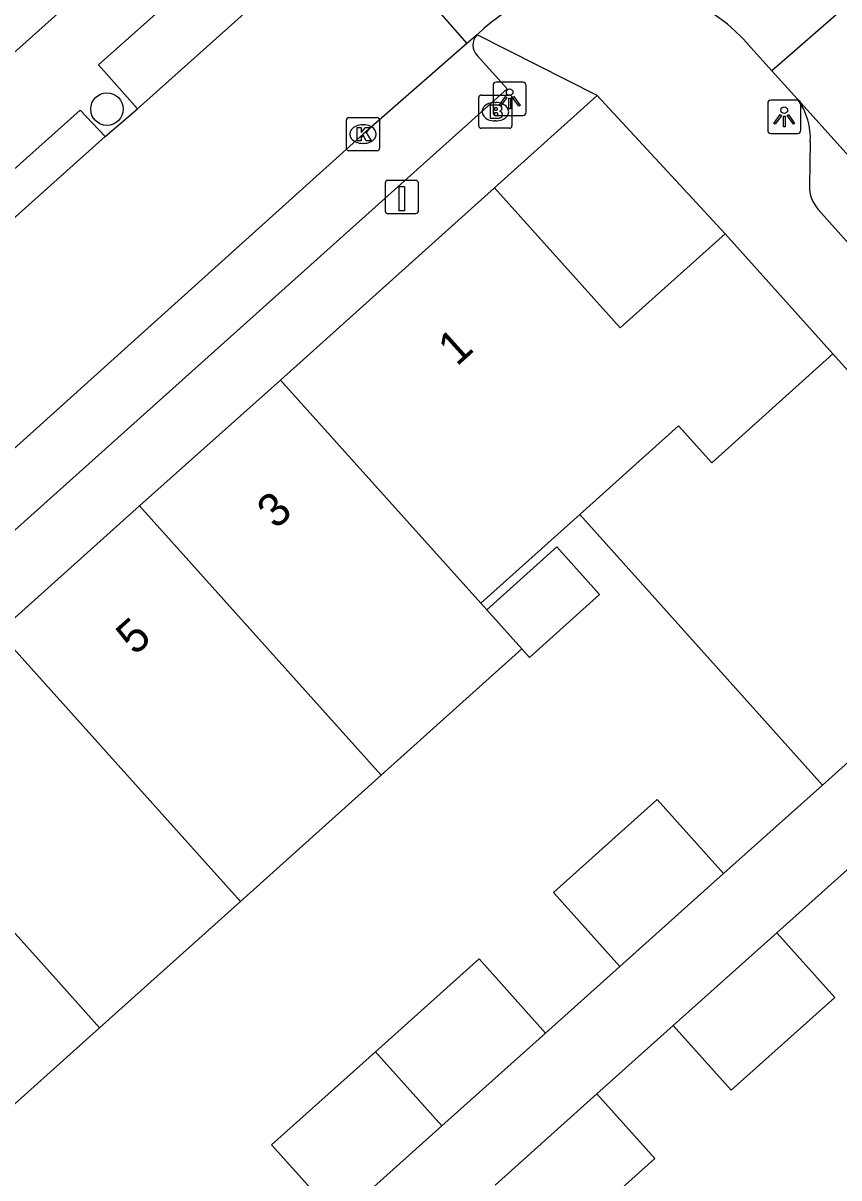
# Model space of a CAD drawing. Extents: x 162172 to 163187, y 382874 to 383684.
# Drawn here: x 162857.41 to 162881.99, y 383565.72 to 383600.52 of the extents above; entities that cross this region are included whole.
import ezdxf

# ---------------------------------------------------------------- set-up
doc = ezdxf.new("R2010")
doc.units = 0
for name, color, linetype in [('IMGEO_Boom', 7, 'Continuous'), ('IMGEO_Brandkraan', 7, 'Continuous'), ('IMGEO_Kolk', 7, 'Continuous'), ('IMGEO_Laadpaal', 7, 'Continuous'), ('IMGEO_Lichtpunt', 7, 'Continuous'), ('IMGEO_Muur', 7, 'Continuous'), ('IMGEO_Pand', 7, 'Continuous'), ('IMGEO_Pand_nummerreeks', 7, 'Continuous'), ('IMGEO_Rijbaan_lokaal_open', 7, 'Continuous'), ('IMGEO_Voetpad_open', 7, 'Continuous')]:
    doc.layers.add(name, color=color, linetype=linetype)

msp = doc.modelspace()

# ---------------------------------------------------------------- linework, layer by layer
at = {"layer": 'IMGEO_Boom'}
msp.add_circle((162859.932, 383597.928), 0.489, dxfattribs=at)
at = {"layer": 'IMGEO_Brandkraan'}
for p, q in [((162871.138, 383597.425), (162871.138, 383598.277)), ((162871.213, 383598.351), (162872.065, 383598.351)), ((162872.139, 383598.277), (162872.139, 383597.425)), ((162871.626, 383598.131), (162871.651, 383598.131)), ((162871.649, 383597.571), (162871.624, 383597.571)), ((162872.065, 383597.351), (162871.213, 383597.351))]:
    msp.add_line(p, q, dxfattribs=at)
for points in [[(162871.138, 383597.425), (162871.138, 383598.277)], [(162871.213, 383598.351), (162872.065, 383598.351)], [(162872.139, 383598.277), (162872.139, 383597.425)], [(162871.486, 383598.051), (162871.486, 383597.651), (162871.699, 383597.651)], [(162871.717, 383598.051), (162871.486, 383598.051)], [(162871.665, 383597.97), (162871.611, 383597.97), (162871.611, 383597.894)], [(162871.611, 383597.894), (162871.664, 383597.894)], [(162871.673, 383597.818), (162871.611, 383597.818), (162871.611, 383597.737)], [(162871.611, 383597.737), (162871.673, 383597.737)], [(162872.065, 383597.351), (162871.213, 383597.351)]]:
    msp.add_lwpolyline(points, dxfattribs=at)
for centre, radius, start, end in [((162871.215, 383598.275), 0.0765, 91.552, 178.448), ((162871.215, 383598.275), 0.0765, 91.552, 178.448), ((162872.063, 383598.275), 0.0765, 1.552, 88.448), ((162872.063, 383598.275), 0.0765, 1.552, 88.448), ((162871.666, 383597.932), 0.0379, 267.8285, 90.9355), ((162871.721, 383597.906), 0.145, 59.4692, 91.5367), ((162871.746, 383597.953), 0.0922, 285.5137, 58.1501), ((162871.674, 383597.777), 0.0404, 269.8759, 90.5077), ((162871.705, 383597.902), 0.251, 268.6676, 293.5347), ((162871.751, 383597.761), 0.105, 301.3115, 78.989), ((162871.215, 383597.427), 0.0765, 181.552, 268.448), ((162871.215, 383597.427), 0.0765, 181.552, 268.448), ((162872.063, 383597.427), 0.0765, 271.552, 358.448), ((162872.063, 383597.427), 0.0765, 271.552, 358.448)]:
    msp.add_arc(centre, radius, start, end, dxfattribs=at)
for centre, major_axis, ratio, start_param, end_param in [((162871.625, 383597.851), (-0.387, 0.002), 0.722429, 4.712389, 7.853982), ((162871.65, 383597.851), (-0.39, 0.002), 0.717154, 1.570796, 4.712389)]:
    msp.add_ellipse(centre, major_axis=major_axis, ratio=ratio, start_param=start_param, end_param=end_param, dxfattribs=at)
at = {"layer": 'IMGEO_Kolk'}
for p, q in [((162867.149, 383596.749), (162867.149, 383597.601)), ((162867.224, 383597.675), (162868.076, 383597.675)), ((162868.15, 383597.601), (162868.15, 383596.749)), ((162867.637, 383597.455), (162867.662, 383597.455)), ((162867.66, 383596.895), (162867.635, 383596.895)), ((162868.076, 383596.675), (162867.224, 383596.675))]:
    msp.add_line(p, q, dxfattribs=at)
for points in [[(162867.149, 383596.749), (162867.149, 383597.601)], [(162867.224, 383597.675), (162868.076, 383597.675)], [(162868.15, 383597.601), (162868.15, 383596.749)], [(162867.47, 383597.375), (162867.593, 383597.375), (162867.593, 383597.224), (162867.723, 383597.375), (162867.887, 383597.375), (162867.741, 383597.224), (162867.894, 383596.975), (162867.742, 383596.975), (162867.657, 383597.139), (162867.593, 383597.072), (162867.593, 383596.975), (162867.47, 383596.975), (162867.47, 383597.375)], [(162868.076, 383596.675), (162867.224, 383596.675)]]:
    msp.add_lwpolyline(points, dxfattribs=at)
for centre, start, end in [((162867.226, 383597.599), 91.552, 178.448), ((162867.226, 383597.599), 91.552, 178.448), ((162868.074, 383597.599), 1.552, 88.448), ((162868.074, 383597.599), 1.552, 88.448), ((162867.226, 383596.751), 181.552, 268.448), ((162867.226, 383596.751), 181.552, 268.448), ((162868.074, 383596.751), 271.552, 358.448), ((162868.074, 383596.751), 271.552, 358.448)]:
    msp.add_arc(centre, 0.0765, start, end, dxfattribs=at)
for centre, major_axis, ratio, start_param, end_param in [((162867.636, 383597.175), (-0.387, 0.002), 0.722429, 4.712389, 7.853982), ((162867.661, 383597.175), (-0.39, 0.002), 0.717154, 1.570796, 4.712389)]:
    msp.add_ellipse(centre, major_axis=major_axis, ratio=ratio, start_param=start_param, end_param=end_param, dxfattribs=at)
at = {"layer": 'IMGEO_Laadpaal'}
for p, q in [((162868.321, 383595.697), (162868.321, 383594.856)), ((162868.321, 383595.697), (162868.321, 383594.856)), ((162869.237, 383595.781), (162868.396, 383595.781)), ((162869.237, 383595.781), (162868.396, 383595.781)), ((162869.321, 383594.865), (162869.321, 383595.706)), ((162869.321, 383594.865), (162869.321, 383595.706)), ((162868.405, 383594.781), (162869.246, 383594.781)), ((162868.405, 383594.781), (162869.246, 383594.781))]:
    msp.add_line(p, q, dxfattribs=at)
msp.add_lwpolyline([(162868.736, 383595.594), (162868.896, 383595.594), (162868.896, 383594.861), (162868.736, 383594.861), (162868.736, 383595.594)], dxfattribs=at)
for centre, start, end in [((162868.399, 383595.703), 92.4484, 184.2845), ((162868.399, 383595.703), 92.4484, 184.2845), ((162869.243, 383595.703), 2.4484, 94.2845), ((162869.243, 383595.703), 2.4484, 94.2845), ((162868.399, 383594.859), 182.4484, 274.2845), ((162868.399, 383594.859), 182.4484, 274.2845), ((162869.243, 383594.859), 272.4484, 4.2845), ((162869.243, 383594.859), 272.4484, 4.2845)]:
    msp.add_arc(centre, 0.0779, start, end, dxfattribs=at)
at = {"layer": 'IMGEO_Lichtpunt'}
for p, q in [((162871.57, 383598.641), (162871.57, 383597.834)), ((162871.57, 383598.641), (162871.57, 383597.834)), ((162872.472, 383598.736), (162871.664, 383598.736)), ((162872.472, 383598.736), (162871.664, 383598.736)), ((162872.566, 383597.834), (162872.566, 383598.641)), ((162872.566, 383597.834), (162872.566, 383598.641)), ((162879.847, 383598.099), (162879.847, 383597.292)), ((162879.847, 383598.099), (162879.847, 383597.292)), ((162880.749, 383598.194), (162879.941, 383598.194)), ((162880.749, 383598.194), (162879.941, 383598.194)), ((162880.843, 383597.292), (162880.843, 383598.099)), ((162880.843, 383597.292), (162880.843, 383598.099)), ((162871.664, 383597.74), (162872.472, 383597.74)), ((162871.664, 383597.74), (162872.472, 383597.74)), ((162879.941, 383597.198), (162880.749, 383597.198)), ((162879.941, 383597.198), (162880.749, 383597.198))]:
    msp.add_line(p, q, dxfattribs=at)
for points in [[(162871.944, 383598.305), (162871.983, 383598.277), (162871.795, 383598.015), (162871.757, 383598.042), (162871.944, 383598.305)], [(162872.046, 383598.257), (162872.093, 383598.257), (162872.093, 383597.935), (162872.046, 383597.935), (162872.046, 383598.257)], [(162872.156, 383598.277), (162872.194, 383598.304), (162872.381, 383598.042), (162872.342, 383598.014), (162872.156, 383598.277)], [(162880.221, 383597.763), (162880.26, 383597.735), (162880.072, 383597.473), (162880.034, 383597.5), (162880.221, 383597.763)], [(162880.323, 383597.715), (162880.37, 383597.715), (162880.37, 383597.393), (162880.323, 383597.393), (162880.323, 383597.715)], [(162880.433, 383597.735), (162880.471, 383597.762), (162880.658, 383597.5), (162880.619, 383597.472), (162880.433, 383597.735)]]:
    msp.add_lwpolyline(points, dxfattribs=at)
for centre in [(162872.069, 383598.439), (162880.346, 383597.897)]:
    msp.add_circle(centre, 0.0994, dxfattribs=at)
for centre, start, end in [((162871.664, 383598.641), 90, 180), ((162871.664, 383598.641), 90, 180), ((162872.472, 383598.641), 0, 90), ((162872.472, 383598.641), 0, 90), ((162879.941, 383598.099), 90, 180), ((162879.941, 383598.099), 90, 180), ((162880.749, 383598.099), 0, 90), ((162880.749, 383598.099), 0, 90), ((162871.664, 383597.834), 180, 270), ((162871.664, 383597.834), 180, 270), ((162872.472, 383597.834), 270, 0), ((162872.472, 383597.834), 270, 360), ((162879.941, 383597.292), 180, 270), ((162879.941, 383597.292), 180, 270), ((162880.749, 383597.292), 270, 0), ((162880.749, 383597.292), 270, 360)]:
    msp.add_arc(centre, 0.0946, start, end, dxfattribs=at)
at = {"layer": 'IMGEO_Muur'}
msp.add_lwpolyline([(162871.615, 383595.556), (162874.706, 383598.334)], dxfattribs=at)
at = {"layer": 'IMGEO_Pand'}
for points in [[(162856.838, 383599.366), (162866.531, 383608.046)], [(162865.166, 383589.766), (162871.615, 383595.556)], [(162878.564, 383594.173), (162875.399, 383591.336), (162871.615, 383595.556)], [(162881.812, 383590.55), (162878.564, 383594.173)], [(162874.18, 383585.713), (162877.157, 383588.386), (162878.159, 383587.27), (162881.812, 383590.55)], [(162881.498, 383577.562), (162885.784, 383581.4), (162888.131, 383583.502), (162881.812, 383590.55)], [(162860.914, 383585.97), (162865.166, 383589.766)], [(162871.204, 383583.041), (162865.166, 383589.766)], [(162856.668, 383582.167), (162860.914, 383585.97)], [(162860.914, 383585.97), (162866.962, 383579.233), (162868.195, 383577.86)], [(162874.18, 383585.713), (162871.204, 383583.041)], [(162881.498, 383577.562), (162874.18, 383585.713)], [(162871.38, 383582.845), (162873.488, 383584.738), (162874.778, 383583.301), (162872.67, 383581.409), (162872.436, 383581.669)], [(162871.204, 383583.041), (162871.38, 383582.845)], [(162872.436, 383581.669), (162871.38, 383582.845)], [(162856.668, 383582.167), (162862.721, 383575.425), (162863.954, 383574.052)], [(162872.436, 383581.669), (162868.195, 383577.86)], [(162852.423, 383578.364), (162858.48, 383571.617), (162859.713, 383570.244)], [(162868.195, 383577.86), (162863.954, 383574.052)], [(162878.518, 383574.894), (162876.514, 383577.126), (162873.39, 383574.328), (162875.394, 383572.097)], [(162875.394, 383572.097), (162878.518, 383574.894)], [(162863.954, 383574.052), (162859.713, 383570.244)], [(162880.122, 383573.11), (162876.998, 383570.313)], [(162876.998, 383570.313), (162878.747, 383568.364), (162881.871, 383571.162), (162880.122, 383573.11)], [(162873.151, 383570.087), (162871.146, 383572.32), (162868.021, 383569.521)], [(162859.713, 383570.244), (162856.759, 383567.592), (162855.472, 383566.436), (162854.239, 383567.809)], [(162870.025, 383567.288), (162873.151, 383570.087)], [(162866.899, 383564.489), (162864.895, 383566.722), (162868.021, 383569.521)], [(162868.021, 383569.521), (162870.025, 383567.288)], [(162874.7, 383568.256), (162871.629, 383565.505)], [(162873.378, 383563.557), (162876.449, 383566.307), (162874.7, 383568.256)], [(162866.899, 383564.489), (162870.025, 383567.288)]]:
    msp.add_lwpolyline(points, dxfattribs=at)
at = {"layer": 'IMGEO_Rijbaan_lokaal_open'}
for points in [[(162860.851, 383597.939), (162867.388, 383603.781)], [(162867.388, 383603.781), (162870.78, 383599.901)], [(162883.756, 383602.384), (162879.97, 383599.083)], [(162871.087, 383600.169), (162870.78, 383599.901)], [(162870.78, 383599.901), (162867.65, 383597.175), (162837.236, 383569.781)], [(162879.252, 383599.89), (162879.97, 383599.083)], [(162879.97, 383599.083), (162880.751, 383598.216)], [(162859.882, 383597.108), (162860.851, 383597.939)], [(162880.751, 383598.216), (162892.662, 383584.997)], [(162859.882, 383597.108), (162855.922, 383593.57)]]:
    msp.add_lwpolyline(points, dxfattribs=at)
msp.add_arc((162875.036, 383596.109), 5.664, 41.8865, 134.1994, dxfattribs=at)
at = {"layer": 'IMGEO_Voetpad_open'}
for points in [[(162860.851, 383597.939), (162859.673, 383599.258), (162866.207, 383605.08), (162867.069, 383604.145)], [(162874.706, 383598.334), (162871.087, 383600.169)], [(162871.097, 383599.539), (162871.995, 383598.54), (162856.66, 383584.807), (162855.948, 383585.586)], [(162871.615, 383595.556), (162874.706, 383598.334)], [(162874.706, 383598.334), (162878.564, 383594.173)], [(162855.922, 383593.57), (162855.219, 383594.415), (162859.122, 383597.892), (162859.882, 383597.108)], [(162881.126, 383596.938), (162881.102, 383595.619)], [(162881.371, 383594.905), (162889.39, 383585.933)], [(162878.518, 383574.894), (162881.498, 383577.562)], [(162883.101, 383575.778), (162880.122, 383573.11)], [(162873.151, 383570.087), (162875.394, 383572.097)], [(162876.998, 383570.313), (162874.7, 383568.256)]]:
    msp.add_lwpolyline(points, dxfattribs=at)
for centre, radius, start, end in [((162871.409, 383599.859), 0.447, 136.058, 225.7608), ((162879.229, 383597.075), 1.902, 355.8567, 36.8496), ((162882.132, 383595.599), 1.03, 178.9008, 222.387)]:
    msp.add_arc(centre, radius, start, end, dxfattribs=at)

# ---------------------------------------------------------------- texts
at = {"layer": 'IMGEO_Pand_nummerreeks'}
for s, rotation, p in [('1', 42.1025, (162870.477, 383590.158)), ('3', 41.8546, (162865.02, 383585.245)), ('5', 41.8546, (162860.774, 383581.442))]:
    msp.add_text(s, height=1, rotation=rotation, dxfattribs=at).set_placement(p)

doc.saveas('drawing.dxf')
